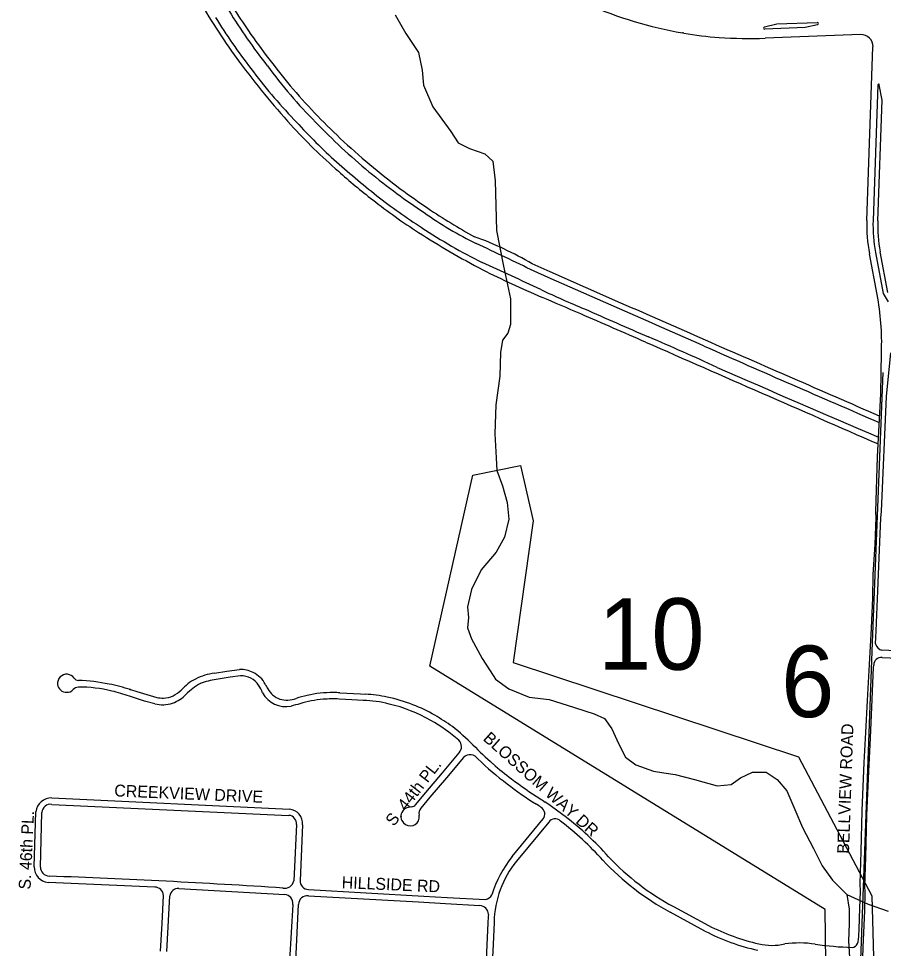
# Model space of a CAD drawing. Extents: x 0 to 712119, y 0 to 761125.
# Drawn here: x 668802 to 672428, y 719721 to 723620 of the extents above; entities that cross this region are included whole.
import ezdxf

# ---------------------------------------------------------------- set-up
doc = ezdxf.new("R2010")
doc.units = 0
for name, color, linetype in [('PAVED ROADS', 7, 'Continuous'), ('Priority 10', 7, 'Continuous'), ('Priority 6', 7, 'Continuous'), ('stream or creek', 7, 'Continuous'), ('street names', 7, 'Continuous')]:
    doc.layers.add(name, color=color, linetype=linetype)

msp = doc.modelspace()

# ---------------------------------------------------------------- linework, layer by layer
at = {"layer": 'PAVED ROADS'}
for points in [[(671929.4, 723585.4), (671981.4, 723597.5), (672151.1, 723604)], [(672152.4, 723594.1), (672100.3, 723582), (671930.7, 723575.5)], [(672332.9, 723552.9), (671932.4, 723537.6)], [(672359.1, 722773.7), (672384.7, 723501.2)], [(672405.2, 723342.3), (672385.1, 722772.8)], [(672405, 722772.1), (672422.9, 723277.8), (672411.1, 723342.7)], [(672447, 722471), (672414.8, 722642.5)], [(672401.8, 722462.5), (672369.6, 722634)], [(672395.1, 722638.8), (672427.3, 722467.3), (672448, 722431.6)], [(671327, 722427), (671031.5, 722557.5), (670956, 722592)], [(671322, 722403), (671022, 722535), (670964, 722560.5)], [(672297.2, 719725), (672304.8, 719726.2), (672311.7, 719730), (672315.1, 719734.5), (672319.4, 719741.2), (672321.9, 719749.1), (672323.7, 719759.8), (672325.1, 719770.5), (672326, 719774.4), (672327.1, 719801.2), (672330.2, 719889.4), (672332.7, 719960.2), (672330.3, 719993), (672334.8, 720128), (672339.4, 720297.8), (672348.2, 720501.2), (672355, 720626.8), (672361, 720761), (672369.5, 720911.5), (672378.5, 721064.5), (672384.5, 721191.5), (672386, 721289.5), (672394.5, 721414.5), (672398, 721528.5), (672397, 721551), (672403.5, 721783), (672417, 722046.4), (672420.4, 722221.3)], [(672395, 720998), (672396, 721024.5), (672397.5, 721053), (672405, 721220), (672410.5, 721358.5), (672417.5, 721525), (672420, 721555), (672441.7, 722035.8), (672459.3, 722218.8)], [(672811.5, 720953.5), (672422, 720971)], [(672422.5, 720941.5), (672758, 720927)], [(669623.5, 720875), (669674.5, 720883.5), (669728.5, 720890)], [(672325.8, 719212.7), (672339.8, 719585.3), (672343.8, 719726.5), (672350.7, 719878.1), (672352.2, 719957.7), (672350.8, 719980.9), (672354.8, 720104.2), (672358.9, 720278.1), (672366.9, 720462.4), (672373.8, 720604), (672379.5, 720733), (672387.5, 720899), (672388.5, 720909)], [(669733, 720864), (669688.5, 720858), (669630, 720848.5)], [(669373.5, 720747), (669330, 720758), (669266.5, 720779)], [(669271, 720806), (669297.5, 720798), (669381.5, 720773.5)], [(670149.5, 720793), (670235.5, 720788.5), (670255.5, 720787)], [(670246.5, 720761), (670199.5, 720763.5), (670146, 720766.5)], [(670466.6, 720323.7), (670509, 720374.1), (670579.1, 720457.4), (670649.2, 720541.4)], [(670668.1, 720521.7), (670596.8, 720436.7), (670526.6, 720354.7), (670488.7, 720308.6)], [(668941.4, 720352.3), (669937.2, 720305.1)], [(668941, 720325.1), (669935.5, 720279)], [(668867.5, 720062.6), (668873.8, 720293.5)], [(668893.3, 720062), (668899.8, 720291.3)], [(670871.2, 720105.9), (671001.5, 720264.1)], [(669967.1, 720240.5), (669955.5, 720004.4)], [(669992.5, 720239.3), (669982, 720005.5)], [(671025.1, 720250.6), (670889.7, 720086.9)], [(669372.6, 719977.7), (668925.9, 719997.5)], [(669473.7, 719972.3), (669917.8, 719947)], [(670017.3, 719967.7), (670501.9, 719940), (670598.6, 719934.3), (670759.5, 719925.9)], [(669397, 719709.4), (669403.4, 719825.1), (669409.6, 719943.3)], [(669423.3, 719708.6), (669436.1, 719940.9)], [(670017.3, 719941.3), (670479.5, 719916.1), (670592.3, 719909.3), (670736.4, 719900.6)], [(669951.4, 719905.7), (669938.5, 719670.6)], [(669963.9, 719668.3), (669975.8, 719905.8)], [(671679.9, 719793.8), (671533.8, 719873.4)], [(671547.8, 719896.4), (671695.3, 719816.4)], [(670795.5, 719831.4), (670791.3, 719737.7), (670757.2, 719066.8)], [(670769.2, 719827.4), (670759.6, 719612.3)]]:
    msp.add_lwpolyline(points, dxfattribs=at)
for centre, radius, start, end in [((671563.5, 724831.5), 2196.9, 208.8076, 215.0919), ((671898.7, 725035.8), 2695.6, 209.8575, 216.3706), ((671871.5, 725223.6), 1687.7, 246.1353, 260.2379), ((671719.2, 724921.3), 2461, 211.7794, 217.856), ((671877.9, 725012.6), 2581.3, 211.7685, 218.04), ((671930.5, 723580.5), 5, 103.0757, 272.2001), ((672151.3, 723599), 5, 283.0757, 92.2001), ((672487.6, 725459.1), 3313.9, 214.7851, 219.7891), ((671576.9, 723511.1), 50, 73.7502, 80.2688), ((671806.2, 724724.2), 1184.8, 259.5309, 266.7837), ((671868.1, 725209.3), 1673, 265.5971, 272.2001), ((672334.8, 723503), 50, 357.9793, 92.2001), ((672772.3, 725705.8), 3796.4, 216.6941, 221.8182), ((671465, 724604.1), 2005.4, 216.117, 225.0219), ((671524.1, 724702.1), 2173.2, 216.4491, 223.8341), ((672408.1, 723342.2), 3, 10.2873, 177.9793), ((672000.4, 725084.9), 2700.2, 220.3032, 226.7706), ((672082.6, 725143), 2882.2, 222.4672, 227.1917), ((671877.7, 724963.8), 2635.3, 222.7645, 228.833), ((672034.9, 725102), 2760.9, 223.9599, 230.2921), ((672466.1, 725615.2), 3405.6, 227.1724, 232.703), ((673365, 726709.2), 4904.3, 228.6345, 231.3797), ((671575.4, 724555.4), 2129.2, 227.7203, 232.7599), ((671589.5, 724559.1), 2058.7, 230.1748, 234.3119), ((671717.3, 724667.9), 2281, 231.7145, 237.5541), ((671515.6, 724362.2), 1856.5, 232.6185, 236.9266), ((673770.5, 727573.3), 5755.6, 234.18566, 235.58931), ((671829.7, 724820.3), 2494.4, 231.7937, 237.2138), ((671412.3, 724088.3), 1571.8, 234.6336, 243.8932), ((671921.3, 724906.2), 2510.3, 236.0081, 241.2441), ((672994.7, 722751.3), 636, 177.9793, 190.6312), ((672994.7, 722751.3), 610, 177.9793, 190.6312), ((672994.7, 722751.3), 590, 177.9793, 190.6312), ((672547, 725962.6), 3843.1, 237.4443, 242.088), ((671835.6, 724769), 2430.2, 236.4782, 243.3488), ((670163.7, 721215.8), 1588, 60.0708, 69.7385), ((664632.8, 709624.5), 14402.2, 63.92172, 64.99493), ((666285.4, 712586.2), 10959.4, 64.56708, 65.98586), ((673385.1, 727927.9), 5974.9, 243.80909, 246.4152), ((672750.2, 726222.3), 4131.6, 244.8147, 247.5811), ((664212, 706382), 17442.8, 66.52796, 67.1175), ((671378.6, 722262.4), 1042.5, 357.7412, 11.0668), ((659398.1, 694759.8), 30129.3, 65.93811, 66.67638), ((627936.6, 622560.9), 108776.6, 66.431187, 66.587116), ((682383.1, 747589.2), 27567.7, 246.00952, 246.62003), ((630851.3, 630063.3), 100819.1, 66.112389, 66.333106), ((832619.3, 1089169.6), 400751.5, 246.283272, 246.435476), ((667125.4, 712160.1), 11007.3, 65.26519, 66.90232), ((447161.7, 206355.5), 562653, 66.400791, 66.481853), ((712406.1, 814558.3), 100897.5, 246.19258, 246.647004), ((716315.4, 824230), 111384.8, 246.404703, 246.783991), ((672432.3, 721008.3), 38.7, 195.4347, 254.5653), ((672419.2, 720910.9), 30.8, 83.9085, 183.5072), ((669736.5, 720788.8), 101.5, 61.1053, 94.5285), ((669003.4, 720832.5), 38.2, 83.7655, 187.5825), ((669003.5, 720833.2), 37.5, 35.5042, 83.8486), ((669054.6, 720869.9), 25.4, 215.8242, 266.323), ((669648.4, 720651.5), 225, 117.8024, 137.15), ((669654.2, 720631.9), 245, 97.1973, 116.8571), ((669668, 720556.1), 294.9, 97.4118, 110.6607), ((669734.8, 720775.5), 88.5, 33.6032, 91.1616), ((669739.4, 720778.9), 109, 27.0507, 64.9446), ((669003.3, 720833.3), 38.3, 188.6889, 270.2328), ((669057.6, 720779.3), 38, 97.6881, 134.3711), ((669052.6, 720228.4), 588.6, 76.1961, 90.0058), ((669024.4, 720041.9), 803.1, 78.7222, 87.9616), ((668965.5, 719824.6), 1027.9, 72.7081, 77.8678), ((669710.2, 720576.9), 294, 119.8174, 134.5311), ((669560.3, 720676.3), 289.1, 23.7069, 30.8467), ((670260.8, 721033.8), 471.3, 205.8175, 208.4819), ((669931.1, 720858.3), 97.9, 210.2215, 249.6116), ((669005.4, 720829.1), 34.2, 266.8442, 318.5434), ((669006.1, 720006.9), 814.8, 71.3661, 76.7431), ((669277, 720835.2), 29.8, 248.2769, 258.3246), ((669277, 720835.2), 29.8, 248.2772, 258.3243), ((669413.4, 720914.1), 144.2, 257.2294, 268.2642), ((669402, 720882.9), 113.1, 273.5648, 316.1318), ((669399, 720885.1), 144, 289.6591, 316.7798), ((669922.4, 720845.9), 111.1, 208.7259, 281.4504), ((670145.3, 720215.6), 581.9, 103.2416, 107.9971), ((670117.3, 720306.4), 487.1, 89.4496, 102.487), ((670130.5, 720503.4), 290.2, 86.242, 91.6747), ((670224.8, 720188), 599.8, 78.1487, 87.0679), ((670209.6, 720123.1), 666.5, 68.3456, 78.0116), ((669406.2, 720875.3), 132.4, 255.6938, 288.176), ((669927.6, 720866.5), 104.6, 252.9613, 291.219), ((670158.6, 719980.1), 786.6, 103.0087, 105.7914), ((670107.7, 720359.2), 407.3, 94.1133, 108.0518), ((670118.6, 720335.9), 431.5, 86.3618, 95.3357), ((670234.9, 720284.6), 476.5, 75.2791, 88.6072), ((670213.8, 720126.9), 634.8, 60.0759, 77.0591), ((670263.3, 720225.7), 551.4, 59.0356, 69.6009), ((670089.4, 719902.9), 917.8, 54.6065, 60.0939), ((670170.2, 720041.8), 730.2, 49.0882, 60.4398), ((670028, 719893.7), 961.9, 45.0768, 51.9442), ((670621.1, 720567.2), 38.1, 317.5845, 44.0294), ((671684.2, 721512.7), 1354.3, 223.8329, 228.7494), ((670695.5, 720494.1), 38.9, 33.0687, 134.7634), ((671510, 721311.9), 1116.2, 225.5311, 233.7998), ((671666.8, 721497.4), 1331.3, 228.8806, 233.1456), ((672032.4, 721983.8), 1939.8, 233.122, 237.4051), ((671661.3, 721442.3), 1311.6, 231.8324, 238.3456), ((668939.6, 720286.2), 66.1, 88.4449, 173.7187), ((671482.4, 721099.8), 898.8, 236.5868, 238.3424), ((668936.4, 720288.7), 36.6, 82.8487, 175.9535), ((669931.7, 720244.3), 61, 355.3202, 84.8084), ((670442.6, 720274.4), 37.7, 119.47, 208.0545), ((670452.6, 720251.2), 62.9, 91.7587, 116.9984), ((670441.7, 720347.1), 34.3, 285.1993, 316.7306), ((670516.1, 720286.5), 35.2, 141.111, 190.6176), ((668872, 717054.8), 3887.7, 56.9217, 57.288), ((670974.7, 720284.5), 33.8, 322.6693, 55.4922), ((647044.6, 687241.4), 40860, 53.94337, 54.0881), ((669932.4, 720244.2), 34.9, 353.9102, 84.9747), ((670444.7, 720272.8), 37.5, 333.1754, 11.0827), ((671051.3, 720232.5), 31.9, 45.1225, 145.3179), ((670279.6, 719213.1), 1337.6, 41.8327, 52.4854), ((670443.3, 720273), 37.7, 205.6404, 273.9773), ((670445.1, 720272.4), 37.1, 271.2436, 333.3968), ((670318.8, 719259.5), 1249.5, 41.6877, 52.8205), ((671250.4, 719803.9), 484.8, 141.4673, 163.0171), ((671219.8, 719819.9), 424.5, 141.0338, 178.4408), ((672078.6, 720872.2), 1137.8, 223.3964, 241.3899), ((672050.2, 720830.5), 1060.7, 223.1408, 241.7269), ((668932, 720061.8), 64.5, 179.2244, 264.5527), ((668932.6, 720063.1), 39.3, 181.5569, 265.8387), ((667718.9, 686581.6), 33464.3, 86.24464, 87.92636), ((669918.3, 720010.9), 37.7, 258.2203, 350.0142), ((670019.4, 720005), 37.4, 179.3109, 266.7648), ((669374, 719942.1), 35.7, 2.0647, 92.1237), ((669471, 719937.4), 35, 85.5294, 174.3089), ((669915.9, 719911.1), 35.9, 351.3922, 86.9677), ((670012.2, 719905.3), 36.3, 81.8876, 179.2179), ((670752.4, 719964.5), 39.2, 280.4223, 331.063), ((670734, 719862.5), 38.2, 1.8878, 86.463), ((671239.9, 719806.4), 471.2, 173.0141, 177.4426), ((672131, 720687.7), 974.1, 243.4304, 256.6638), ((672072.9, 720538.1), 841.7, 242.1615, 258.2988), ((671960.9, 719986.8), 253, 257.534, 282.1957), ((672074.9, 719316.8), 427, 80.9084, 98.153), ((672350.2, 721226.6), 1502.5, 262.0521, 267.9796)]:
    msp.add_arc(centre, radius, start, end, dxfattribs=at)
at = {"layer": 'Priority 10'}
msp.add_lwpolyline([(672393.9, 719427.8), (672189.9, 719443.3), (672184.2, 719884.1), (670526.1, 720904.4), (670707.2, 721705), (670906.1, 721745.4), (670959.6, 721513.7), (670875.6, 720920.4), (672072.3, 720524.1), (672380.1, 719941.2)], close=True, dxfattribs=at)
at = {"layer": 'Priority 6'}
msp.add_lwpolyline([(672426, 722136.3), (672381.9, 721003.3), (672331.7, 719674.7), (672280.7, 718346.2), (672268.1, 718018.9)], dxfattribs=at)
at = {"layer": 'stream or creek'}
for points in [[(670381.6, 723636.1), (670425.4, 723558), (670478.5, 723478.3), (670494.1, 723403.3), (670500.4, 723340.8), (670539.5, 723250.2), (670614.5, 723147.1), (670645.7, 723098.6), (670692.6, 723075.2), (670756.6, 723053.3), (670791, 723022.1), (670800.4, 722939.2), (670803.5, 722836.1), (670806.6, 722731.4), (670834.8, 722581.4), (670864.4, 722445.5), (670864.5, 722337.7), (670853.5, 722300.2), (670831.6, 722272.1), (670822.3, 722220.5), (670819.2, 722120.5), (670803.5, 722000.2), (670798.8, 721878.3), (670805.1, 721778.3), (670806.7, 721725.2), (670831.6, 721661.1), (670850.4, 721590.8), (670858.2, 721520.5), (670839.5, 721445.5), (670805.1, 721383), (670741, 721308), (670700.4, 721226.7), (670684.7, 721153.4), (670687.9, 721108), (670684.8, 721065.8), (670700.4, 721018.9), (670745.7, 720936.1), (670792.4, 720864.9), (670801.9, 720850.2), (670858.2, 720809.6), (670942.6, 720775.2), (671027, 720764.3), (671128.8, 720732.8), (671133.2, 720731.4), (671216, 720704.9), (671258.2, 720684.6), (671289.4, 720642.4), (671317.6, 720579.9), (671347.2, 720523.6), (671389.5, 720490.8), (671464.4, 720464.3), (671507.7, 720457.6), (671555.1, 720450.2), (671636.3, 720429.9), (671731.6, 720403.3), (671789.5, 720408), (671828.5, 720436.1), (671852.8, 720447.2), (671880.1, 720459.6), (671936.3, 720459.6), (671983.2, 720429.9), (672023.8, 720381.5), (672056.6, 720303.3), (672089.5, 720228.3), (672134.8, 720139.3), (672172.2, 720067.4), (672214.4, 720006.5), (672259.7, 719962.4), (672275.4, 719947.1), (672364.4, 719906.5), (672448.8, 719876.8)], [(672275.4, 719947.1), (672285.2, 719885.7), (672285.2, 719824.3), (672282.2, 719752.4), (672288.2, 719661.1)]]:
    msp.add_lwpolyline(points, dxfattribs=at)

# ---------------------------------------------------------------- texts
at = {"layer": 'Priority 10'}
msp.add_text('10', height=300, dxfattribs=at).set_placement((671232.1, 720889.5))
at = {"layer": 'Priority 6'}
msp.add_text('6', height=300, dxfattribs=at).set_placement((671999.6, 720690.8))
at = {"layer": 'street names'}
for s, rotation, p in [('BELLVIEW ROAD', 88.0342, (672284.1, 720117.3)), ('BLOSSOM WAY DR', 318.256, (670746.3, 720596.6)), ('S. 44th PL.', 52.27, (670375.6, 720230)), ('CREEKVIEW DRIVE', 357.5008, (669202.3, 720358.8)), ('S. 46th PL.', 87.3762, (668851.9, 719967)), ('HILLSIDE RD', 357.5008, (670156, 719973.7))]:
    msp.add_text(s, height=50, rotation=rotation, dxfattribs=at).set_placement(p)

doc.saveas('drawing.dxf')
